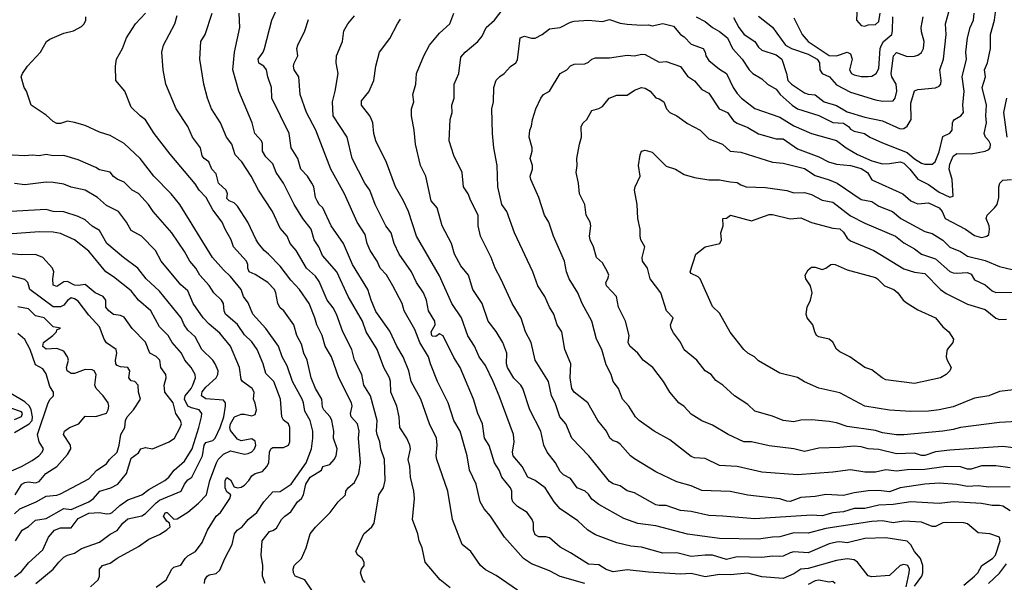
# Model space of a CAD drawing. Header units: metres. Extents: x -46681 to -43747, y -240911 to -237677.
# Tile 976 of 1056: x -44417 to -44278, y -238609 to -238529. Entities that reach past the tile are written whole.
import ezdxf

# ---------------------------------------------------------------- set-up
doc = ezdxf.new("R2010")
doc.units = ezdxf.units.M
doc.layers.add('CONTOUR_INDEX', color=1, linetype='Continuous')
doc.layers.add('CONTOUR_INTER', color=3, linetype='Continuous')

msp = doc.modelspace()

# ---------------------------------------------------------------- linework, layer by layer
at = {"layer": 'CONTOUR_INDEX'}
for points, elevation in [([(-44382.69, -238609.02), (-44383.08, -238608.02), (-44383.03, -238606.52), (-44383.26, -238605.02), (-44383.12, -238603.02), (-44382.1, -238601.68), (-44381.6, -238601.55), (-44381.1, -238601.22), (-44380.39, -238600.02), (-44379.92, -238599.52), (-44379.1, -238598.93), (-44378.15, -238597.52), (-44377.6, -238597.02), (-44377.31, -238596.52), (-44376.95, -238595.02), (-44376.36, -238594.02), (-44374.74, -238593.02), (-44374.56, -238592.52), (-44373.6, -238592.22), (-44372.95, -238591.52), (-44372.7, -238591.02), (-44372.56, -238590.02), (-44373.06, -238588.52), (-44373.03, -238587.52), (-44373.32, -238586.02), (-44373.54, -238585.52), (-44374.41, -238584.52), (-44374.6, -238584.15), (-44374.72, -238583.02), (-44375.61, -238581.52), (-44376.2, -238580.02), (-44376.77, -238577.52), (-44377.25, -238576.52), (-44377.6, -238575.25), (-44378.25, -238574.02), (-44378.68, -238572.52), (-44380.06, -238570.52), (-44380.6, -238570.1), (-44380.94, -238569.52), (-44381.19, -238568.02), (-44381.41, -238567.52), (-44382.35, -238566.52), (-44384.1, -238565.39), (-44384.96, -238565.02), (-44385.15, -238564.52), (-44385.13, -238564.02), (-44385.35, -238563.52), (-44387.16, -238561.52), (-44387.52, -238560.52), (-44388.36, -238559.02), (-44388.76, -238558.02), (-44390.1, -238556.28), (-44391.05, -238554.52), (-44392.02, -238553.52), (-44392.6, -238552.59), (-44396.1, -238548.44), (-44398.36, -238545.52), (-44399.6, -238543.59), (-44400.36, -238543.02), (-44401.6, -238541.78), (-44402.53, -238539.52), (-44403.8, -238538.02), (-44403.83, -238536.02), (-44403.7, -238535.02), (-44402.86, -238533.52), (-44402.27, -238532.02), (-44401.02, -238530.02), (-44399.58, -238528.52)], 115), ([(-44277.6, -238595.4), (-44280.6, -238595.42), (-44282.1, -238595.27), (-44283.6, -238595.36), (-44285.1, -238595.05), (-44287.6, -238594.89), (-44289.6, -238595), (-44293.1, -238595.52), (-44294.6, -238596.08), (-44296.1, -238595.9), (-44297.6, -238595.96), (-44299.6, -238596.24), (-44301.1, -238596.6), (-44303.6, -238596.49), (-44305.1, -238596.77), (-44307.1, -238596.91), (-44308.6, -238597.47), (-44309.1, -238597.43), (-44310.1, -238597.09), (-44314.6, -238596.57), (-44317.1, -238596.05), (-44321.1, -238595.9), (-44322.6, -238595.23), (-44324.6, -238594.7), (-44327.6, -238593.27), (-44330.6, -238591.44), (-44331.15, -238591.02), (-44332.6, -238589.36), (-44333.1, -238589.02), (-44333.6, -238588.88), (-44334.05, -238588.52), (-44334.52, -238587.52), (-44335.76, -238586.02), (-44337.18, -238583.52), (-44339.1, -238582.02), (-44339.44, -238581.52), (-44339.66, -238580.02), (-44339.57, -238578.02), (-44340.41, -238576.02), (-44340.83, -238573.52), (-44341.49, -238572.52), (-44341.96, -238571.02), (-44342.6, -238570.02), (-44343.22, -238568.52), (-44344.23, -238567.02), (-44344.94, -238565.02), (-44347.52, -238559.52), (-44348.6, -238556.54), (-44349.32, -238555.52), (-44349.89, -238553.02), (-44349.97, -238550.02), (-44350.45, -238547.52), (-44350.61, -238545.52), (-44350.72, -238542.02), (-44350.5, -238541.02), (-44350.46, -238539.02), (-44350.1, -238537.99), (-44349.6, -238537.45), (-44348.96, -238537.02), (-44348.1, -238536.04), (-44347.31, -238535.52), (-44347.1, -238535.12), (-44346.72, -238532.02), (-44346.1, -238531.77), (-44345.1, -238532.05), (-44344.6, -238532.03), (-44343.6, -238531.54), (-44342.6, -238530.75), (-44341.1, -238530.53), (-44339.6, -238529.77), (-44339.1, -238529.65), (-44337.1, -238529.5), (-44335.1, -238529.67), (-44334.1, -238529.4), (-44332.6, -238529.92), (-44331.6, -238530.06), (-44329.6, -238530.23), (-44328.6, -238530.14), (-44328.1, -238530.28), (-44326.6, -238529.96), (-44325.1, -238530.37), (-44324.1, -238531.51), (-44323.6, -238531.85), (-44322.6, -238532.9), (-44320.9, -238533.52), (-44320.6, -238534.01), (-44320.54, -238534.52), (-44320.1, -238535.2), (-44318.6, -238536.41), (-44317.6, -238537.02), (-44316.66, -238539.02), (-44316.1, -238539.87), (-44315.47, -238540.52), (-44313.6, -238541.99), (-44310.1, -238543.21), (-44308.1, -238544.42), (-44305.59, -238545.52), (-44302.1, -238546.51), (-44300.7, -238547.52), (-44299.1, -238548.46), (-44297.1, -238549.37), (-44295.6, -238549.77), (-44294.6, -238549.76), (-44293.1, -238549.5), (-44292.6, -238549.67), (-44291.74, -238550.52), (-44290.6, -238551.96), (-44289.1, -238552.72), (-44287.6, -238553.79), (-44286.1, -238554.48), (-44285.6, -238554.37), (-44285.76, -238552.02), (-44286.2, -238550.52), (-44286.1, -238549.82), (-44285.6, -238548.72), (-44285.1, -238548.32), (-44283.1, -238548.37), (-44281.1, -238548.02), (-44280.6, -238547.76), (-44280.42, -238547.52), (-44280.37, -238547.02), (-44280.57, -238546.52), (-44281.06, -238546.02), (-44281.24, -238545.52), (-44280.91, -238544.02), (-44281, -238543.02), (-44280.9, -238541.52), (-44281.52, -238539.02), (-44281.05, -238537.52), (-44281.18, -238536.52), (-44280.78, -238535.52), (-44280.33, -238533.52), (-44280.34, -238531.52), (-44279.77, -238529.52), (-44279.59, -238528.02)], 125), ([(-44299.19, -238527.52), (-44299.27, -238529.52), (-44298.6, -238530.25), (-44298.1, -238530.35), (-44297.6, -238530.14), (-44296.6, -238530.13), (-44296.1, -238529.71), (-44295.93, -238528.52)], 120), ([(-44337.6, -238609.06), (-44341.1, -238608.06), (-44342.6, -238607.27), (-44345.1, -238606.28), (-44346.25, -238605.52), (-44348.94, -238602.52), (-44350.93, -238599.52), (-44351.79, -238598.52), (-44352.38, -238597.52), (-44352.93, -238595.02), (-44353.85, -238593.02), (-44354.21, -238591.02), (-44355.19, -238587.52), (-44356.06, -238586.02), (-44356.88, -238583.52), (-44358.37, -238580.52), (-44359.39, -238578.02), (-44359.65, -238577.02), (-44360.88, -238575.02), (-44361.6, -238573.19), (-44363.07, -238570.52), (-44363.39, -238569.52), (-44364.71, -238567.02), (-44365.6, -238565.46), (-44366.46, -238564.52), (-44366.9, -238563.52), (-44367.9, -238562.02), (-44368.33, -238561.02), (-44368.6, -238559.77), (-44369.74, -238558.02), (-44371.53, -238554.02), (-44373.46, -238550.52), (-44375.55, -238545.02), (-44376.89, -238542.52), (-44377.77, -238540.02), (-44377.95, -238537.52), (-44378.6, -238536.52), (-44378.69, -238536.02), (-44378.6, -238535.57), (-44378.09, -238534.52), (-44378.23, -238533.52), (-44378.1, -238533.03), (-44377.12, -238531.02), (-44376.6, -238529.4)], 120), ([(-44418.1, -238608.09), (-44417.1, -238607.35), (-44416.1, -238606.14), (-44414.1, -238604.31), (-44413.27, -238602.52), (-44412.45, -238601.52), (-44411.6, -238601.18), (-44410.1, -238601.19), (-44409.1, -238599.85), (-44407.6, -238599.11), (-44406.1, -238599), (-44405.1, -238599.21), (-44404.6, -238599.18), (-44404.3, -238599.02), (-44403.19, -238598.02), (-44402.1, -238597.25), (-44400.12, -238596.52), (-44399.1, -238595.76), (-44396.86, -238594.52), (-44396.3, -238594.02), (-44395.54, -238593.02), (-44394.1, -238591.76), (-44393.02, -238590.02), (-44392.07, -238587.02), (-44391.67, -238585.52), (-44391.66, -238585.02), (-44392.04, -238584.52), (-44393.1, -238584.26), (-44393.6, -238583.99), (-44394.11, -238583.02), (-44393.98, -238582.52), (-44393.16, -238581.52), (-44392.9, -238581.02), (-44392.55, -238580.02), (-44392.58, -238579.52), (-44393.14, -238578.52), (-44394.04, -238577.52), (-44394.52, -238576.52), (-44395.81, -238575.02), (-44396.37, -238574.02), (-44397.6, -238572.81), (-44398.84, -238570.52), (-44400.6, -238569.04), (-44401.6, -238567.7), (-44404.1, -238565.74), (-44405.21, -238565.02), (-44407.6, -238562.12), (-44409.59, -238560.52), (-44411.6, -238559.62), (-44412.6, -238559.42), (-44414.6, -238559.37), (-44421.6, -238559.9)], 110), ([(-44302.88, -238564.02), (-44302.6, -238563.94), (-44302.28, -238564.02), (-44300.6, -238564.74), (-44296.6, -238565.84), (-44296.28, -238566.02), (-44295.32, -238567.02), (-44294.01, -238567.52), (-44293.44, -238568.02), (-44292.66, -238569.02), (-44292.1, -238569.44), (-44290.6, -238570.4), (-44288.1, -238571.53), (-44287.1, -238572.78), (-44286.22, -238573.52), (-44285.58, -238574.52), (-44285.69, -238575.02), (-44286.45, -238576.02), (-44286.57, -238576.52), (-44286.62, -238577.02), (-44286.49, -238577.52), (-44285.88, -238578.52), (-44286.11, -238579.02), (-44286.6, -238579.54), (-44287.39, -238580.02), (-44291.1, -238580.8), (-44295.1, -238580.29), (-44295.64, -238580.02), (-44297.1, -238578.87), (-44298.1, -238578.52), (-44300.2, -238577.02), (-44301.6, -238576.34), (-44302.1, -238575.94), (-44302.6, -238574.97), (-44303.1, -238574.55), (-44304.6, -238574.23), (-44304.89, -238574.02), (-44305.15, -238573.52), (-44305.41, -238572.52), (-44306.24, -238571.52), (-44306.37, -238571.02), (-44306.24, -238570.02), (-44305.76, -238569.02), (-44305.5, -238568.02), (-44305.75, -238567.02), (-44306.43, -238566.02), (-44306.5, -238565.52), (-44306.1, -238564.75), (-44305.6, -238564.38), (-44305.1, -238564.38), (-44304.1, -238564.7), (-44303.6, -238564.51), (-44302.88, -238564.02)], 130), ([(-44418.1, -238587.72), (-44416.02, -238586.52), (-44415.6, -238586.03), (-44415.56, -238585.52), (-44415.73, -238584.52), (-44415.96, -238584.02), (-44416.6, -238583.41), (-44418.6, -238582.22)], 105), ([(-44302.27, -238609.02), (-44302.6, -238608.76), (-44303.1, -238608.87), (-44304.6, -238608.57), (-44305.1, -238608.67), (-44306.1, -238609.18)], 120)]:
    msp.add_lwpolyline(points, dxfattribs=dict(at, elevation=elevation))
at = {"layer": 'CONTOUR_INTER'}
for points, elevation in [([(-44368.6, -238608.89), (-44368.91, -238608.52), (-44369.26, -238607.52), (-44369.1, -238607.02), (-44368.75, -238606.52), (-44368.73, -238606.02), (-44369, -238605.52), (-44369.64, -238605.02), (-44369.89, -238604.52), (-44368.78, -238602.02), (-44367.63, -238601.02), (-44367.32, -238600.52), (-44366.67, -238596.52), (-44366, -238595.52), (-44365.78, -238594.52), (-44365.85, -238591.52), (-44366.36, -238590.02), (-44366.52, -238589.02), (-44366.9, -238588.02), (-44367, -238587.52), (-44366.88, -238586.02), (-44367.86, -238582.52), (-44368.76, -238581.02), (-44369.08, -238579.52), (-44370.1, -238577.52), (-44370.46, -238576.02), (-44371.76, -238573.52), (-44372.62, -238571.02), (-44373.1, -238570.1), (-44373.97, -238569.02), (-44375.1, -238566.39), (-44375.6, -238565.63), (-44376.87, -238564.52), (-44378.31, -238562.02), (-44379.2, -238561.02), (-44379.61, -238560.02), (-44380.6, -238558.85), (-44381.68, -238556.52), (-44383.63, -238553.52), (-44384.7, -238551.52), (-44386, -238549.52), (-44386.92, -238548.52), (-44387.43, -238547.02), (-44388.15, -238546.02), (-44388.99, -238544.02), (-44390.28, -238542.02), (-44390.84, -238540.52), (-44391.35, -238538.52), (-44391.91, -238535.02), (-44391.77, -238532.52), (-44391.19, -238531.52), (-44390.18, -238528.52)], 117), ([(-44356.6, -238609.66), (-44358.01, -238608.52), (-44360.15, -238606.02), (-44360.57, -238604.02), (-44360.96, -238603.02), (-44361.17, -238602.02), (-44361.93, -238600.02), (-44361.64, -238597.02), (-44361.72, -238596.02), (-44362.22, -238594.02), (-44362.28, -238592.52), (-44362.53, -238591.52), (-44362.22, -238590.02), (-44362.29, -238589.52), (-44362.71, -238588.52), (-44363.68, -238587.02), (-44363.79, -238585.52), (-44364.11, -238584.02), (-44364.99, -238582.02), (-44365, -238580.52), (-44365.16, -238580.02), (-44365.95, -238578.52), (-44366.91, -238576.02), (-44368.45, -238573.52), (-44368.98, -238572.02), (-44370.98, -238568.52), (-44372.58, -238565.02), (-44374.6, -238562.75), (-44375.12, -238561.52), (-44375.8, -238560.52), (-44376.22, -238559.02), (-44377.41, -238557.52), (-44378.6, -238555.54), (-44380.12, -238552.52), (-44381.16, -238551.02), (-44381.6, -238549.8), (-44382.6, -238548.8), (-44383.08, -238548.02), (-44383.1, -238546.9), (-44383.24, -238546.52), (-44384.18, -238545.52), (-44384.52, -238544.02), (-44386.41, -238539.52), (-44387.26, -238536.52), (-44387.01, -238534.02), (-44386.29, -238530.52), (-44386.38, -238528.52)], 118), ([(-44347.1, -238609.97), (-44350.1, -238607.93), (-44351.6, -238607.11), (-44352.34, -238606.52), (-44353.69, -238604.52), (-44354.91, -238603.52), (-44356.28, -238600.02), (-44356.94, -238596.02), (-44358.49, -238591.52), (-44358.57, -238591.02), (-44358.44, -238589.52), (-44358.53, -238588.52), (-44359.51, -238586.52), (-44360.72, -238583.02), (-44362.1, -238580.51), (-44362.42, -238579.02), (-44363.22, -238577.02), (-44364.12, -238575.52), (-44365.1, -238573.42), (-44367.1, -238570.62), (-44367.76, -238569.02), (-44368.22, -238567.52), (-44370.4, -238564.02), (-44371.63, -238561.02), (-44373.38, -238558.52), (-44374.55, -238556.02), (-44375.1, -238555.51), (-44375.39, -238555.02), (-44375.6, -238554.52), (-44375.86, -238553.02), (-44376.12, -238552.52), (-44376.72, -238551.52), (-44377.66, -238550.52), (-44378.11, -238549.02), (-44379.02, -238547.52), (-44379.32, -238545.52), (-44381.78, -238540.52), (-44381.83, -238539.02), (-44382.35, -238537.52), (-44382.53, -238536.52), (-44382.9, -238536.02), (-44383.6, -238535.57), (-44383.7, -238535.02), (-44382.99, -238534.02), (-44382.78, -238533.52), (-44381.78, -238529.52), (-44380.86, -238527.52)], 119), ([(-44284.1, -238609.26), (-44282.6, -238607.99), (-44282.15, -238607.52), (-44281.58, -238606.52), (-44280.05, -238605.52), (-44279.64, -238605.02), (-44278.97, -238603.02), (-44279.1, -238602.52), (-44280.45, -238602.02), (-44282.1, -238601.9), (-44283.6, -238600.63), (-44284.1, -238600.47), (-44286.6, -238600.41), (-44287.1, -238600.49), (-44288.1, -238600.97), (-44288.6, -238600.98), (-44290.1, -238600.36), (-44292.6, -238600.25), (-44294.1, -238600.49), (-44295.6, -238600.17), (-44297.1, -238600.27), (-44303.6, -238601.28), (-44306.1, -238601.94), (-44308.1, -238601.87), (-44310.1, -238602.47), (-44311.1, -238602.48), (-44313.1, -238602.78), (-44318.6, -238602.68), (-44323.1, -238602.09), (-44327.6, -238600.91), (-44330.1, -238600.59), (-44332.1, -238599.87), (-44335.6, -238597.9), (-44336.6, -238597.15), (-44337.1, -238596.42), (-44337.55, -238596.02), (-44338.7, -238595.52), (-44339.6, -238594.23), (-44340.6, -238593.69), (-44341.1, -238593.23), (-44341.75, -238592.02), (-44342.93, -238590.52), (-44343.36, -238589.52), (-44343.8, -238587.52), (-44345.36, -238584.52), (-44346.36, -238581.52), (-44346.63, -238581.02), (-44347.6, -238580.03), (-44348.49, -238578.52), (-44348.63, -238578.02), (-44348.6, -238576.52), (-44349.16, -238575.02), (-44350.1, -238573.46), (-44351.23, -238572.02), (-44352.08, -238569.52), (-44353.38, -238567.52), (-44354.02, -238565.52), (-44355.1, -238564.18), (-44356.01, -238562.52), (-44356.43, -238561.02), (-44357.71, -238558.52), (-44358.44, -238556.02), (-44359.27, -238555.02), (-44360.03, -238551.52), (-44360.78, -238550.02), (-44361.51, -238547.02), (-44361.66, -238545.02), (-44362.07, -238543.02), (-44362.05, -238542.02), (-44361.74, -238541.02), (-44361.89, -238540.02), (-44361.44, -238538.52), (-44361.36, -238537.02), (-44360.31, -238534.52), (-44359.51, -238533.02), (-44358.1, -238531.34), (-44356.66, -238530.02), (-44356.1, -238528.52)], 123), ([(-44277.6, -238598.79), (-44278.6, -238598.14), (-44279.1, -238598.02), (-44280.1, -238598.02), (-44281.6, -238597.75), (-44285.6, -238597.5), (-44287.6, -238597.76), (-44291.6, -238597.5), (-44294.1, -238597.89), (-44296.1, -238597.98), (-44298.1, -238598.47), (-44299.6, -238598.46), (-44301.1, -238598.94), (-44302.6, -238599.04), (-44304.1, -238599.49), (-44305.6, -238599.41), (-44313.6, -238599.91), (-44318.1, -238599.51), (-44320.1, -238599.46), (-44322.6, -238598.87), (-44324.1, -238598.73), (-44326.1, -238598.04), (-44327.1, -238598.05), (-44327.6, -238597.93), (-44330.6, -238596.26), (-44331.6, -238595.94), (-44332.6, -238595.25), (-44333.6, -238594.95), (-44334.1, -238594.62), (-44337.01, -238591.02), (-44339.44, -238588.52), (-44340.3, -238586.52), (-44341.13, -238585.52), (-44341.77, -238583.52), (-44342.31, -238582.52), (-44342.74, -238580.52), (-44344.59, -238577.52), (-44345.18, -238575.02), (-44345.95, -238573.52), (-44346.6, -238571.58), (-44347.87, -238569.52), (-44349.43, -238566.02), (-44350.25, -238564.52), (-44350.8, -238563.02), (-44352.3, -238560.02), (-44352.65, -238558.52), (-44352.64, -238557.02), (-44353.69, -238555.02), (-44354.04, -238554.02), (-44354.73, -238553.02), (-44354.89, -238551.02), (-44356.1, -238548.62), (-44356.72, -238546.52), (-44356.61, -238543.52), (-44356.3, -238542.52), (-44356.38, -238541.52), (-44356.03, -238540.52), (-44356.04, -238538.52), (-44355.4, -238537.02), (-44355.1, -238534.74), (-44354.49, -238534.02), (-44352.7, -238532.52), (-44352.1, -238531.74), (-44351.54, -238530.52), (-44350.34, -238529.52), (-44349.1, -238527.92)], 124), ([(-44321.88, -238529.02), (-44320.6, -238529.69), (-44319.6, -238530.56), (-44318.6, -238531.08), (-44317.45, -238532.02), (-44316.78, -238533.52), (-44315.4, -238535.02), (-44314.43, -238536.52), (-44313.88, -238537.02), (-44312.6, -238537.77), (-44311.82, -238538.52), (-44310.6, -238539.23), (-44310.03, -238540.02), (-44308.34, -238541.52), (-44307.6, -238542.01), (-44304.6, -238542.95), (-44302.6, -238543.93), (-44301.1, -238544.04), (-44300.4, -238544.52), (-44300.1, -238544.91), (-44299.6, -238545.17), (-44298.11, -238545.52), (-44297.36, -238546.02), (-44295.6, -238546.82), (-44292.1, -238548.18), (-44291.1, -238549.1), (-44290.1, -238549.7), (-44289.6, -238549.83), (-44288.6, -238549.84), (-44288.15, -238549.52), (-44287.6, -238548.11), (-44287.1, -238545.91), (-44286.1, -238545.47), (-44285.76, -238545.02), (-44285.71, -238544.02), (-44285.6, -238543.77), (-44285.41, -238543.52), (-44284.54, -238543.02), (-44284.18, -238542.52), (-44284.26, -238541.52), (-44284.08, -238539.52), (-44284.35, -238537.52), (-44283.75, -238535.02), (-44283.84, -238534.02), (-44283.58, -238532.02), (-44283.22, -238530.52), (-44282.77, -238529.52), (-44282.66, -238528.52)], 124), ([(-44316.6, -238529.12), (-44315.85, -238530.52), (-44315.1, -238531.55), (-44313.63, -238532.52), (-44313.1, -238533.3), (-44312.6, -238533.75), (-44310.6, -238534.38), (-44309.81, -238535.02), (-44309.13, -238537.02), (-44308.95, -238538.02), (-44308.44, -238538.52), (-44306.6, -238539.75), (-44306.1, -238539.94), (-44305.1, -238540.05), (-44303.84, -238541.02), (-44302.1, -238541.55), (-44300.6, -238542.44), (-44298.1, -238543.18), (-44295.6, -238543.7), (-44293.1, -238544.83), (-44292.6, -238544.8), (-44292.1, -238544.46), (-44291.53, -238543.52), (-44291.6, -238541.22), (-44291.1, -238539.46), (-44290.6, -238539.29), (-44288.1, -238539.07), (-44287.6, -238538.83), (-44287.38, -238538.52), (-44287.3, -238538.02), (-44287.5, -238536.52), (-44287, -238535.02), (-44286.63, -238531.52), (-44286.72, -238530.02), (-44286.15, -238528.02)], 123), ([(-44391.26, -238609.02), (-44391.21, -238608.52), (-44390.91, -238608.02), (-44390.6, -238607.8), (-44389.6, -238607.63), (-44389.1, -238607.15), (-44388.42, -238605.52), (-44387.35, -238603.52), (-44387.05, -238602.02), (-44386.65, -238601.52), (-44385.95, -238601.02), (-44385.1, -238600.02), (-44383.88, -238599.02), (-44382.91, -238597.52), (-44381.6, -238596.12), (-44380.6, -238596.06), (-44379.03, -238595.02), (-44376.93, -238592.02), (-44376.17, -238590.02), (-44375.96, -238588.52), (-44375.96, -238587.52), (-44376.36, -238586.02), (-44377.1, -238584.71), (-44377.29, -238583.52), (-44377.49, -238583.02), (-44378.84, -238580.52), (-44379.6, -238578.32), (-44380.29, -238577.02), (-44380.82, -238575.52), (-44382.62, -238573.02), (-44384.45, -238571.02), (-44385.1, -238569.4), (-44385.75, -238568.52), (-44386.07, -238567.52), (-44387.6, -238565.68), (-44388.6, -238564.75), (-44390.13, -238563.02), (-44394.73, -238555.52), (-44395.99, -238554.02), (-44398.43, -238551.52), (-44400.33, -238549.02), (-44402.6, -238546.9), (-44404.6, -238545.8), (-44406.1, -238545.33), (-44408.1, -238544.37), (-44409.6, -238543.95), (-44410.6, -238543.76), (-44411.6, -238544.09), (-44412.1, -238544.08), (-44412.6, -238543.79), (-44413.6, -238542.93), (-44415.74, -238541.52), (-44416.39, -238539.52), (-44416.71, -238539.02), (-44417.15, -238537.52), (-44416.97, -238537.02), (-44416.23, -238536.02), (-44414.42, -238534.02), (-44413.55, -238532.52), (-44413.1, -238532.2), (-44411.1, -238531.35), (-44409.74, -238531.02), (-44408.6, -238530.41), (-44408.24, -238530.02), (-44408, -238529.52), (-44408.03, -238529.02)], 114), ([(-44376.1, -238609.99), (-44377.1, -238608.54), (-44378.46, -238608.02), (-44378.73, -238607.52), (-44378.75, -238607.02), (-44378.59, -238606.52), (-44377.56, -238605.52), (-44376.9, -238604.02), (-44376.36, -238602.02), (-44375.6, -238601.07), (-44373.52, -238599.02), (-44372.4, -238597.52), (-44371.39, -238596.52), (-44371.3, -238596.02), (-44371, -238595.52), (-44370.1, -238594.8), (-44369.51, -238593.52), (-44369.23, -238592.02), (-44369.52, -238588.52), (-44369.43, -238587.52), (-44369.69, -238586.52), (-44370.58, -238585.52), (-44370.66, -238585.02), (-44370.43, -238584.02), (-44370.5, -238583.52), (-44372.29, -238580.02), (-44373.35, -238577.02), (-44374.23, -238575.52), (-44374.68, -238574.02), (-44375.41, -238572.52), (-44375.68, -238571.52), (-44376.5, -238569.52), (-44377.88, -238567.52), (-44379.1, -238566.22), (-44380.6, -238564.25), (-44382.22, -238562.52), (-44382.86, -238562.02), (-44383.63, -238561.02), (-44383.98, -238560.52), (-44385.13, -238558.02), (-44386.6, -238555.77), (-44387.1, -238555.3), (-44387.8, -238555.02), (-44388.1, -238554.66), (-44388.01, -238554.02), (-44388.21, -238553.52), (-44389.27, -238552.52), (-44389.6, -238551.22), (-44390.23, -238550.52), (-44390.65, -238549.52), (-44391.33, -238549.02), (-44391.6, -238548.67), (-44391.83, -238547.52), (-44392.97, -238546.02), (-44393.63, -238544.52), (-44395.27, -238542.02), (-44396.72, -238538.52), (-44397.1, -238536.52), (-44397.28, -238534.02), (-44397.04, -238533.02), (-44395.43, -238530.02), (-44395.1, -238528.83)], 116), ([(-44292.23, -238609.52), (-44291.81, -238607.52), (-44291.77, -238607.02), (-44292.04, -238606.52), (-44292.6, -238606.37), (-44293.1, -238606.52), (-44294.6, -238607.91), (-44297.1, -238608.09), (-44297.6, -238607.98), (-44299.12, -238606.02), (-44299.6, -238605.72), (-44300.6, -238605.58), (-44302.1, -238605.77), (-44306.1, -238606.93), (-44307.1, -238607.03), (-44308.1, -238607.68), (-44309.6, -238608.34), (-44312.6, -238608.09), (-44314.6, -238607.58), (-44317.1, -238607.82), (-44318.6, -238607.77), (-44320.6, -238608.08), (-44322.6, -238607.65), (-44324.1, -238607.71), (-44328.6, -238607.44), (-44331.6, -238607.11), (-44333.6, -238607.41), (-44334.6, -238607.04), (-44335.6, -238606.39), (-44337.1, -238606.31), (-44339.6, -238604.69), (-44341.1, -238603.89), (-44342.6, -238602.61), (-44343.1, -238602.44), (-44344.1, -238602.44), (-44344.6, -238602.19), (-44344.83, -238601.52), (-44344.84, -238600.52), (-44345.01, -238600.02), (-44345.74, -238599.02), (-44347.1, -238598.18), (-44347.75, -238597.52), (-44347.91, -238597.02), (-44347.91, -238596.02), (-44348.08, -238595.52), (-44349.33, -238594.02), (-44349.69, -238593.02), (-44350.35, -238592.02), (-44351.1, -238589.54), (-44351.74, -238588.52), (-44352.06, -238586.52), (-44352.7, -238585.02), (-44353.29, -238583.02), (-44355.19, -238578.52), (-44356.1, -238577.13), (-44357.6, -238574.07), (-44358.1, -238573.79), (-44358.6, -238574.15), (-44359.1, -238574.14), (-44359.19, -238574.02), (-44359.27, -238573.52), (-44358.71, -238572.52), (-44358.74, -238572.02), (-44359.68, -238570.52), (-44359.93, -238569.02), (-44360.36, -238568.02), (-44361.35, -238566.52), (-44362.07, -238565.02), (-44363.79, -238562.52), (-44364.5, -238561.02), (-44364.92, -238559.52), (-44365.66, -238558.52), (-44367.18, -238555.52), (-44367.93, -238553.52), (-44368.64, -238552.52), (-44370.41, -238549.02), (-44371.12, -238546.02), (-44373.11, -238543.02), (-44373.2, -238541.02), (-44372.81, -238539.52), (-44372.4, -238537.02), (-44372.67, -238535.52), (-44372.64, -238534.52), (-44371.78, -238532.52), (-44371.61, -238531.02), (-44371.04, -238530.02), (-44370.1, -238528.9)], 121), ([(-44291.1, -238609.44), (-44290.06, -238608.02), (-44289.88, -238607.52), (-44289.89, -238606.52), (-44290.23, -238605.52), (-44291.06, -238604.52), (-44291.6, -238603.56), (-44292.1, -238603.05), (-44295.1, -238602.61), (-44298.1, -238602.68), (-44300.6, -238603.32), (-44301.6, -238603.15), (-44302.1, -238603.21), (-44303.1, -238603.44), (-44306.1, -238604.69), (-44308.1, -238604.58), (-44308.6, -238604.69), (-44309.6, -238605.18), (-44310.1, -238605.25), (-44311.1, -238605.2), (-44312.6, -238605.39), (-44316.1, -238605.27), (-44317.6, -238605.65), (-44319.6, -238605.06), (-44320.6, -238605.02), (-44322.6, -238605.24), (-44324.6, -238604.73), (-44326.6, -238604.74), (-44329.6, -238603.92), (-44331.1, -238603.77), (-44333.1, -238603.3), (-44336.1, -238602.19), (-44337.18, -238601.52), (-44338.6, -238600.2), (-44341.07, -238598.52), (-44341.92, -238597.52), (-44343.19, -238595.52), (-44344.6, -238594.5), (-44345.66, -238594.02), (-44346.45, -238592.52), (-44347.71, -238591.02), (-44347.79, -238590.52), (-44347.57, -238589.02), (-44347.68, -238588.02), (-44349.69, -238582.52), (-44350.55, -238580.52), (-44351.6, -238578.24), (-44352.49, -238577.02), (-44353.15, -238575.52), (-44354.1, -238574.06), (-44355.01, -238571.52), (-44356.35, -238569.52), (-44358.1, -238565.6), (-44361.37, -238560.02), (-44362.48, -238556.52), (-44363.18, -238555.02), (-44364.33, -238553.02), (-44365.6, -238549.6), (-44367.08, -238546.52), (-44367.36, -238545.52), (-44367.52, -238544.02), (-44367.68, -238543.52), (-44367.93, -238543.02), (-44369.1, -238541.52), (-44369.1, -238540.9), (-44368.1, -238539.64), (-44367.35, -238538.02), (-44367.08, -238536.02), (-44366.58, -238534.02), (-44365.1, -238532.08), (-44364.05, -238530.02), (-44363.6, -238529.37)], 122), ([(-44313.1, -238528.93), (-44311.1, -238530.49), (-44309.26, -238533.02), (-44308.43, -238533.52), (-44306.1, -238534.31), (-44304.83, -238535.02), (-44304.49, -238535.52), (-44304.45, -238536.52), (-44304.13, -238537.02), (-44303.05, -238537.52), (-44302.1, -238538.62), (-44300.1, -238539.65), (-44296.6, -238540.77), (-44295.6, -238540.96), (-44294.1, -238540.89), (-44293.82, -238540.52), (-44293.59, -238539.52), (-44293.68, -238538.52), (-44294.26, -238537.52), (-44294.38, -238537.02), (-44294.06, -238534.52), (-44293.6, -238534.08), (-44292.1, -238534.61), (-44291.1, -238534.59), (-44290.6, -238534.44), (-44290.1, -238534.06), (-44289.81, -238533.52), (-44289.7, -238532.52), (-44290.1, -238531.13), (-44290.14, -238530.52), (-44289.84, -238529.02)], 122), ([(-44308.1, -238529.18), (-44306.93, -238531.52), (-44306.1, -238532.53), (-44303.1, -238534.5), (-44302.1, -238534.52), (-44300.6, -238534), (-44300.1, -238534.26), (-44299.88, -238535.02), (-44300.23, -238536.52), (-44299.98, -238537.02), (-44299.6, -238537.23), (-44298.6, -238537.47), (-44297.6, -238537.47), (-44297.1, -238537.39), (-44296.47, -238537.02), (-44296.1, -238536.34), (-44295.9, -238533.52), (-44295.75, -238533.02), (-44295.43, -238532.52), (-44294.29, -238531.52), (-44294.18, -238531.02), (-44294.14, -238529.02)], 121), ([(-44277.6, -238592.72), (-44279.6, -238592.45), (-44281.6, -238592.41), (-44283.1, -238592.91), (-44283.6, -238592.9), (-44284.6, -238592.59), (-44286.6, -238592.53), (-44289.6, -238592.96), (-44292.1, -238592.99), (-44293.6, -238593.2), (-44295.1, -238593), (-44296.6, -238593.34), (-44298.1, -238593.31), (-44300.1, -238592.99), (-44302.6, -238593.34), (-44307.6, -238593.72), (-44312.6, -238593.33), (-44316.1, -238592.52), (-44318.6, -238592.4), (-44320.6, -238591.38), (-44322.1, -238591.29), (-44322.6, -238591.09), (-44325.6, -238588.76), (-44327.79, -238587.52), (-44329.94, -238586.02), (-44330.47, -238585.52), (-44331.37, -238584.02), (-44332.27, -238583.02), (-44332.84, -238581.52), (-44333.62, -238580.52), (-44333.86, -238579.52), (-44334.6, -238578.16), (-44335.2, -238576.02), (-44335.94, -238574.52), (-44336.61, -238572.02), (-44337.97, -238569.52), (-44338.59, -238568.02), (-44339.81, -238566.02), (-44340.2, -238565.02), (-44340.46, -238563.52), (-44342.04, -238560.02), (-44342.69, -238558.02), (-44343.29, -238557.02), (-44344.1, -238554.52), (-44345.23, -238552.02), (-44345.3, -238551.52), (-44344.97, -238550.52), (-44344.97, -238550.02), (-44345.32, -238549.02), (-44345.03, -238548.02), (-44345.03, -238547.52), (-44345.46, -238546.02), (-44345.37, -238545.02), (-44345.1, -238544.47), (-44344.98, -238543.52), (-44344.53, -238542.02), (-44343.82, -238540.52), (-44343.42, -238540.02), (-44342.6, -238539.51), (-44341.1, -238537.05), (-44340.13, -238536.52), (-44339.6, -238535.95), (-44339.1, -238535.73), (-44337.6, -238535.65), (-44337.1, -238535.44), (-44336.6, -238534.99), (-44336.1, -238534.83), (-44334.1, -238534.83), (-44331.6, -238534.44), (-44330.6, -238534.53), (-44329.6, -238534.32), (-44329.1, -238534.37), (-44327.1, -238535.44), (-44326.1, -238535.35), (-44324.1, -238536.06), (-44323.1, -238537.41), (-44322.1, -238538.05), (-44321.1, -238539.3), (-44320.1, -238539.81), (-44318.65, -238542.02), (-44317.48, -238542.52), (-44316.6, -238543.72), (-44316.1, -238544.05), (-44314.6, -238544.66), (-44313.1, -238545.57), (-44310.6, -238546.24), (-44309.6, -238546.28), (-44307.6, -238547.66), (-44304.6, -238548.8), (-44303.2, -238549.52), (-44302.1, -238549.82), (-44300.1, -238550.01), (-44298.6, -238550.45), (-44297.71, -238551.02), (-44297.1, -238552.04), (-44292.71, -238554.02), (-44291.6, -238554.99), (-44291.1, -238555.25), (-44290.6, -238555.43), (-44289.1, -238555.31), (-44287.6, -238555.98), (-44287.18, -238556.52), (-44286.74, -238557.52), (-44283.89, -238559.02), (-44282.6, -238559.9), (-44281.6, -238560.21), (-44280.86, -238560.02), (-44280.6, -238559.76), (-44280.51, -238559.02), (-44280.54, -238558.52), (-44280.95, -238557.52), (-44280.83, -238557.02), (-44279.77, -238556.02), (-44279.42, -238555.52), (-44279.18, -238554.52), (-44279.18, -238553.02), (-44279.02, -238552.52), (-44278.6, -238552.1), (-44277.4, -238552.02)], 126), ([(-44277.1, -238589.87), (-44278.6, -238589.7), (-44286.1, -238590.2), (-44288.1, -238590.43), (-44289.6, -238590.98), (-44290.1, -238590.95), (-44291.1, -238590.64), (-44293.6, -238590.75), (-44296.1, -238590.13), (-44297.6, -238590.05), (-44298.6, -238589.76), (-44299.6, -238589.66), (-44301.6, -238589.86), (-44304.6, -238589.92), (-44306.6, -238590.39), (-44308.1, -238590.01), (-44311.6, -238589.61), (-44314.1, -238589.04), (-44315.16, -238589.02), (-44317.37, -238588.02), (-44319.6, -238586.7), (-44321.1, -238586.06), (-44322.6, -238585.11), (-44323.6, -238584.03), (-44324.33, -238583.52), (-44325.62, -238582.02), (-44326.51, -238580.52), (-44327.99, -238578.52), (-44329.35, -238577.52), (-44330.1, -238576.51), (-44331.23, -238575.52), (-44331.46, -238575.02), (-44331.36, -238574.02), (-44331.87, -238572.02), (-44332.83, -238570.02), (-44333.12, -238568.52), (-44334.55, -238567.02), (-44334.63, -238566.52), (-44334.34, -238566.02), (-44334.23, -238565.52), (-44334.39, -238565.02), (-44335.1, -238563.77), (-44335.96, -238563.02), (-44336.36, -238561.52), (-44336.86, -238560.52), (-44336.93, -238560.02), (-44336.76, -238558.52), (-44336.84, -238558.02), (-44337.41, -238557.02), (-44337.6, -238555.52), (-44338.33, -238554.02), (-44338.47, -238552.52), (-44338.83, -238551.02), (-44338.69, -238550.02), (-44338.72, -238549.02), (-44338.37, -238547.02), (-44338.07, -238546.02), (-44338.11, -238544.52), (-44337.84, -238544.02), (-44337.31, -238543.52), (-44336.6, -238542.28), (-44335.6, -238541.99), (-44335.1, -238541.71), (-44334.16, -238540.52), (-44333.1, -238540.08), (-44331.6, -238540.08), (-44330.6, -238539.38), (-44329.6, -238539.02), (-44329.1, -238539.12), (-44328.37, -238539.52), (-44327.6, -238540.49), (-44327.1, -238540.61), (-44326.45, -238541.02), (-44326.07, -238542.02), (-44325.6, -238542.53), (-44324.6, -238543.03), (-44323.1, -238544.11), (-44321.3, -238545.02), (-44320.1, -238546.24), (-44318.18, -238547.02), (-44317.1, -238547.99), (-44315.6, -238548.16), (-44311.1, -238549.54), (-44309.6, -238549.71), (-44306.6, -238550.44), (-44305.1, -238551.42), (-44303.1, -238552.05), (-44302, -238552.52), (-44298.6, -238554.83), (-44297.1, -238555.12), (-44296.1, -238555.75), (-44294.18, -238556.52), (-44293.02, -238557.52), (-44289.6, -238559.32), (-44288.6, -238559.61), (-44287.1, -238560.57), (-44286.1, -238561.56), (-44284.6, -238562.17), (-44283.6, -238562.81), (-44281.1, -238563.45), (-44279.1, -238564.28), (-44277.1, -238564.74)], 127), ([(-44277.99, -238546.02), (-44278.49, -238542.52), (-44278.07, -238540.52)], 126), ([(-44276.6, -238586.19), (-44279.1, -238586.3), (-44284.6, -238587.02), (-44285.6, -238587.31), (-44287.1, -238587.54), (-44292.6, -238588.06), (-44293.6, -238588.05), (-44295.6, -238587.78), (-44296.6, -238587.45), (-44300.6, -238586.88), (-44302.1, -238586.35), (-44303.1, -238586.15), (-44305.6, -238585.94), (-44307.1, -238585.99), (-44308.1, -238586.22), (-44309.6, -238586.01), (-44311.1, -238585.41), (-44313.6, -238584.7), (-44314.6, -238583.78), (-44316.46, -238582.52), (-44318.1, -238581.05), (-44319.1, -238580.36), (-44319.78, -238579.52), (-44320.61, -238579.02), (-44321.8, -238577.52), (-44323.6, -238576.03), (-44324.1, -238574.97), (-44325.1, -238573.63), (-44325.4, -238573.02), (-44325.51, -238572.52), (-44325.15, -238571.52), (-44326.06, -238570.52), (-44326.86, -238568.02), (-44328.39, -238566.02), (-44328.77, -238564.52), (-44329.46, -238563.52), (-44329.5, -238563.02), (-44329.12, -238561.52), (-44329.68, -238560.52), (-44329.81, -238560.02), (-44329.79, -238559.02), (-44330.1, -238557.52), (-44330.23, -238555.52), (-44330.57, -238553.52), (-44330.49, -238553.02), (-44329.77, -238551.52), (-44330.01, -238550.02), (-44329.77, -238548.52), (-44329.6, -238548.01), (-44329.1, -238547.87), (-44328.1, -238548.12), (-44326.1, -238550.12), (-44324.78, -238550.52), (-44323.6, -238551.27), (-44322.1, -238551.72), (-44320.1, -238552.05), (-44318.6, -238552.04), (-44317.1, -238552.35), (-44316.1, -238552.42), (-44315.6, -238552.76), (-44314.84, -238553.02), (-44312.1, -238553.12), (-44309.1, -238553.56), (-44308.1, -238553.87), (-44306.6, -238553.83), (-44305.6, -238554.14), (-44304.1, -238554.91), (-44302.6, -238555.21), (-44300.1, -238557.14), (-44298.1, -238558.18), (-44293.75, -238560.02), (-44292.6, -238560.93), (-44291.1, -238561.78), (-44290.1, -238562.54), (-44288.1, -238563.21), (-44286.1, -238564.99), (-44285.6, -238565.19), (-44285.1, -238565.23), (-44283.6, -238565.12), (-44283.1, -238565.37), (-44282.6, -238566.17), (-44281.1, -238566.86), (-44280.1, -238567.71), (-44279.6, -238567.94), (-44277.1, -238567.91)], 128), ([(-44398.1, -238609.58), (-44396.66, -238608.52), (-44395.87, -238607.02), (-44395.6, -238606.74), (-44394.6, -238606.47), (-44393.98, -238605.52), (-44393.6, -238605.12), (-44392.55, -238604.52), (-44391.6, -238603.25), (-44390.85, -238601.52), (-44389.6, -238599.55), (-44389.03, -238599.02), (-44387.71, -238597.02), (-44387.56, -238596.52), (-44388.1, -238596.11), (-44388.37, -238595.52), (-44388.37, -238594.52), (-44388.1, -238594.08), (-44387.6, -238594.42), (-44387.1, -238595.37), (-44386.6, -238595.53), (-44386.1, -238595.42), (-44385.6, -238595.14), (-44384.99, -238594.52), (-44384.6, -238593.84), (-44384.1, -238593.53), (-44383.1, -238593.23), (-44382.48, -238592.52), (-44382.21, -238592.02), (-44382.08, -238590.52), (-44381.92, -238590.02), (-44381.6, -238589.86), (-44380.1, -238589.82), (-44379.43, -238589.52), (-44379.22, -238589.02), (-44379.22, -238587.52), (-44379.24, -238587.02), (-44379.42, -238586.52), (-44380.1, -238585.99), (-44380.34, -238585.52), (-44380.52, -238583.02), (-44381.47, -238580.52), (-44382.6, -238579.41), (-44382.98, -238578.02), (-44383.84, -238576.02), (-44384.6, -238574.92), (-44385.6, -238573.93), (-44386.6, -238572.46), (-44388.3, -238571.02), (-44388.5, -238570.52), (-44388.6, -238569.52), (-44388.88, -238569.02), (-44389.95, -238568.02), (-44390.6, -238566.98), (-44391.91, -238565.52), (-44392.51, -238564.52), (-44393.33, -238563.52), (-44394.1, -238562.15), (-44395.89, -238559.52), (-44398.53, -238556.52), (-44399.17, -238555.52), (-44400.6, -238553.97), (-44401.47, -238553.52), (-44402.6, -238552.37), (-44403.6, -238551.94), (-44404.1, -238551.59), (-44404.6, -238550.96), (-44406.1, -238550.64), (-44406.6, -238550.31), (-44409.1, -238549.2), (-44411.1, -238548.6), (-44412.6, -238548.65), (-44413.6, -238548.49), (-44414.6, -238548.65), (-44415.6, -238548.55), (-44416.6, -238548.65), (-44420.1, -238548.48)], 113), ([(-44407.37, -238609.52), (-44406.27, -238608.52), (-44406.1, -238608.02), (-44406.07, -238607.02), (-44405.66, -238606.52), (-44404.6, -238606.17), (-44403.6, -238605.46), (-44400.6, -238603.8), (-44399.1, -238602.78), (-44397.6, -238602.11), (-44396.6, -238601.45), (-44396.1, -238601.02), (-44396.2, -238600.52), (-44396.6, -238600.23), (-44397.04, -238599.52), (-44396.75, -238599.02), (-44396.53, -238599.02), (-44395.6, -238599.94), (-44395.1, -238599.92), (-44393.6, -238598.99), (-44392.1, -238597.69), (-44390.99, -238596.52), (-44390.51, -238594.52), (-44389.58, -238592.02), (-44389.34, -238591.52), (-44388.6, -238590.76), (-44387.6, -238590.32), (-44385.6, -238590.77), (-44385.1, -238590.69), (-44384.6, -238590.43), (-44384.23, -238590.02), (-44384.02, -238589.52), (-44384.1, -238588.96), (-44384.6, -238588.6), (-44386.1, -238588.92), (-44386.6, -238588.65), (-44387.6, -238587.45), (-44387.67, -238587.02), (-44387.58, -238586.52), (-44387.01, -238585.52), (-44386.1, -238585.12), (-44385.6, -238585.12), (-44384.6, -238585.39), (-44384.1, -238585.18), (-44383.95, -238584.52), (-44384.1, -238583.58), (-44384.34, -238583.02), (-44384.27, -238582.02), (-44384.52, -238581.52), (-44385.91, -238580.52), (-44386.1, -238580.25), (-44386.31, -238578.52), (-44387.58, -238575.52), (-44389.1, -238573.69), (-44390.6, -238572.44), (-44391.44, -238571.52), (-44392.86, -238569.52), (-44393.6, -238567.73), (-44394.6, -238566.89), (-44397.39, -238563.52), (-44398.16, -238562.02), (-44400.17, -238560.02), (-44401.6, -238559.22), (-44402.26, -238558.02), (-44403.39, -238556.52), (-44405.1, -238555.69), (-44406.36, -238554.52), (-44408.1, -238553.51), (-44410.1, -238553.08), (-44411.1, -238552.66), (-44412.6, -238552.4), (-44413.6, -238552.38), (-44416.6, -238552.73), (-44418.1, -238552.57)], 112), ([(-44415.05, -238609.02), (-44412.63, -238607.02), (-44411.84, -238606.02), (-44411.1, -238605.33), (-44410.6, -238605.05), (-44409.6, -238604.78), (-44408.6, -238604.11), (-44406.1, -238603.19), (-44404.6, -238602.07), (-44403.6, -238601.54), (-44402.79, -238600.52), (-44402.1, -238599.9), (-44400.1, -238599.49), (-44399.6, -238599.18), (-44398.1, -238597.63), (-44397.6, -238597.27), (-44394.55, -238596.02), (-44394.09, -238595.02), (-44393.6, -238594.41), (-44393.07, -238594.02), (-44391.54, -238591.02), (-44391.31, -238589.52), (-44391.1, -238589.15), (-44390.1, -238588.86), (-44389.74, -238588.52), (-44389.04, -238587.02), (-44388.53, -238585.52), (-44388.29, -238584.02), (-44388.31, -238583.52), (-44388.6, -238583.14), (-44391.1, -238582.97), (-44391.67, -238582.52), (-44391.6, -238581.99), (-44391.1, -238581.34), (-44389.62, -238580.02), (-44389.4, -238579.52), (-44389.36, -238579.02), (-44389.74, -238578.02), (-44390.1, -238577.52), (-44391.66, -238576.02), (-44392.6, -238574.2), (-44393.6, -238573.27), (-44394.13, -238572.52), (-44394.57, -238571.52), (-44397.6, -238567.75), (-44399.52, -238566.02), (-44400.66, -238564.52), (-44402.7, -238563.02), (-44405.03, -238561.02), (-44406.1, -238559.21), (-44407.1, -238558.6), (-44408.1, -238557.71), (-44409.1, -238557.21), (-44411.1, -238556.56), (-44412.6, -238556.51), (-44413.6, -238556.23), (-44423.6, -238556.78)], 111), ([(-44277.1, -238581.69), (-44279.1, -238581.95), (-44280.6, -238582.54), (-44282.6, -238582.88), (-44285.6, -238584.1), (-44287.6, -238584.53), (-44289.1, -238584.7), (-44291.6, -238584.74), (-44294.6, -238584.58), (-44298.1, -238583.99), (-44301.6, -238582.12), (-44304.6, -238581.48), (-44306.6, -238580.58), (-44307.6, -238579.97), (-44310.1, -238579.33), (-44313.1, -238577.6), (-44313.67, -238577.02), (-44314.6, -238576.51), (-44315.18, -238576.02), (-44317.1, -238573.56), (-44318.6, -238570.85), (-44319.6, -238569.95), (-44321.3, -238566.02), (-44321.6, -238565.76), (-44322.6, -238565.28), (-44322.71, -238565.02), (-44321.95, -238562.52), (-44320.6, -238561.51), (-44318.55, -238561.02), (-44318.31, -238560.52), (-44318.39, -238559.52), (-44318.08, -238558.52), (-44318.13, -238557.52), (-44317.6, -238557.46), (-44317.05, -238557.02), (-44314.1, -238557.84), (-44311.6, -238556.95), (-44311.1, -238556.92), (-44308.6, -238557.55), (-44307.1, -238557.42), (-44305.6, -238558.06), (-44302.6, -238558.86), (-44301.6, -238558.96), (-44301.1, -238559.45), (-44300.6, -238560.28), (-44300.1, -238560.64), (-44296.81, -238562.02), (-44292.6, -238564.6), (-44291.1, -238565.06), (-44289.6, -238565.29), (-44287.43, -238567.52), (-44286.6, -238568.1), (-44283.6, -238569.61), (-44281.1, -238570.35), (-44279.6, -238571.56), (-44279.1, -238571.75), (-44278.1, -238571.73)], 129), ([(-44417.94, -238603.02), (-44416.99, -238601.52), (-44416.1, -238601.01), (-44415.1, -238600.12), (-44413.6, -238599.88), (-44411.1, -238598.44), (-44410.1, -238598.59), (-44407.6, -238597.5), (-44406.94, -238597.02), (-44406.04, -238596.02), (-44404.48, -238595.52), (-44403.5, -238595.02), (-44402.29, -238593.52), (-44401.6, -238591.34), (-44400.6, -238590.61), (-44400.24, -238590.02), (-44399.6, -238589.86), (-44398.6, -238590.01), (-44396.24, -238589.02), (-44395.51, -238588.52), (-44394.71, -238587.02), (-44394.52, -238586.52), (-44394.65, -238586.02), (-44395.29, -238585.02), (-44395.69, -238583.52), (-44396.86, -238582.02), (-44396.98, -238581.02), (-44396.67, -238580.02), (-44396.71, -238579.52), (-44397.43, -238578.52), (-44397.55, -238577.52), (-44398.1, -238576.97), (-44398.97, -238576.52), (-44399.6, -238574.98), (-44401.45, -238573.02), (-44402.6, -238571.44), (-44403.1, -238571.22), (-44404.1, -238571.06), (-44404.76, -238570.52), (-44405.19, -238570.02), (-44405.2, -238569.02), (-44405.55, -238568.52), (-44406.71, -238568.02), (-44408.1, -238566.81), (-44409.1, -238566.97), (-44409.6, -238566.92), (-44410.6, -238566.42), (-44411.1, -238566.44), (-44412.1, -238567.09), (-44412.6, -238566.92), (-44412.69, -238566.02), (-44412.51, -238565.02), (-44412.72, -238564.52), (-44414.1, -238563.02), (-44415.1, -238562.61), (-44417.1, -238562.65), (-44418.6, -238562.51)], 109), ([(-44418.1, -238599.19), (-44417.34, -238598.52), (-44415.02, -238597.52), (-44413.6, -238596.69), (-44412.1, -238596.55), (-44411.6, -238596.36), (-44407.6, -238594.24), (-44406.48, -238593.02), (-44405.1, -238592.16), (-44404.67, -238591.52), (-44403.6, -238590.51), (-44403.29, -238589.52), (-44403.05, -238588.02), (-44402.5, -238587.02), (-44402.39, -238586.02), (-44402.2, -238585.52), (-44401.3, -238584.52), (-44400.3, -238583.02), (-44400.56, -238582.02), (-44400.61, -238581.02), (-44401.1, -238580.52), (-44401.6, -238580.43), (-44401.94, -238580.02), (-44401.78, -238579.02), (-44402.1, -238578.56), (-44403.1, -238578.45), (-44403.6, -238578.27), (-44403.8, -238578.02), (-44403.84, -238577.52), (-44403.65, -238576.52), (-44403.72, -238576.02), (-44405.1, -238575.04), (-44405.43, -238574.52), (-44406.1, -238572.79), (-44407.6, -238571.14), (-44409.1, -238569.16), (-44409.6, -238568.83), (-44410.1, -238568.72), (-44410.6, -238569.07), (-44411.1, -238569.73), (-44411.6, -238569.99), (-44412.6, -238569.96), (-44415.91, -238567.52), (-44416.2, -238566.52), (-44416.6, -238566.14), (-44418.6, -238565.61)], 108), ([(-44418, -238596.52), (-44417.03, -238595.02), (-44416.6, -238594.77), (-44416.1, -238594.69), (-44415.1, -238594.82), (-44414.6, -238594.62), (-44413.66, -238593.52), (-44412.09, -238592.52), (-44410.6, -238590.81), (-44410.13, -238590.02), (-44410.19, -238589.52), (-44411.14, -238588.02), (-44411.04, -238587.52), (-44410.3, -238587.02), (-44408.98, -238586.52), (-44408.1, -238585.43), (-44406.6, -238585.48), (-44405.1, -238584.97), (-44404.86, -238584.52), (-44404.78, -238584.02), (-44404.88, -238583.52), (-44405.56, -238582.52), (-44406.54, -238581.52), (-44406.76, -238581.02), (-44406.56, -238579.52), (-44406.83, -238579.02), (-44407.1, -238578.85), (-44408.1, -238578.83), (-44409.6, -238579.39), (-44410.1, -238579.39), (-44410.66, -238579.02), (-44410.72, -238578.52), (-44410.46, -238577.52), (-44410.61, -238577.02), (-44411.1, -238576.26), (-44412.1, -238575.86), (-44413.6, -238575.96), (-44414.1, -238575.56), (-44414, -238575.02), (-44412.66, -238574.02), (-44412.17, -238573.52), (-44412.1, -238573.24), (-44411.6, -238572.98), (-44412.6, -238572.79), (-44413.9, -238571.52), (-44415.1, -238571.24), (-44416.1, -238570.28), (-44417.6, -238569.98)], 107), ([(-44419.6, -238593.62), (-44417.11, -238592.52), (-44415.6, -238591.69), (-44414.64, -238591.02), (-44414.18, -238590.52), (-44413.98, -238590.02), (-44414.6, -238589.06), (-44414.85, -238588.02), (-44413.33, -238583.52), (-44413.05, -238583.02), (-44412.55, -238582.52), (-44412.58, -238582.02), (-44413.1, -238581.22), (-44413.6, -238579.42), (-44414.1, -238578.71), (-44415.1, -238578.18), (-44415.86, -238576.02), (-44416.6, -238574.61), (-44417.6, -238573.75)], 106), ([(-44418.1, -238585.9), (-44417.1, -238585.45), (-44416.97, -238585.02), (-44417.1, -238584.8), (-44418.6, -238584.28)], 104), ([(-44280.65, -238609.02), (-44279.1, -238607.58), (-44278.1, -238606.25)], 124)]:
    msp.add_lwpolyline(points, dxfattribs=dict(at, elevation=elevation))

doc.saveas('drawing.dxf')
